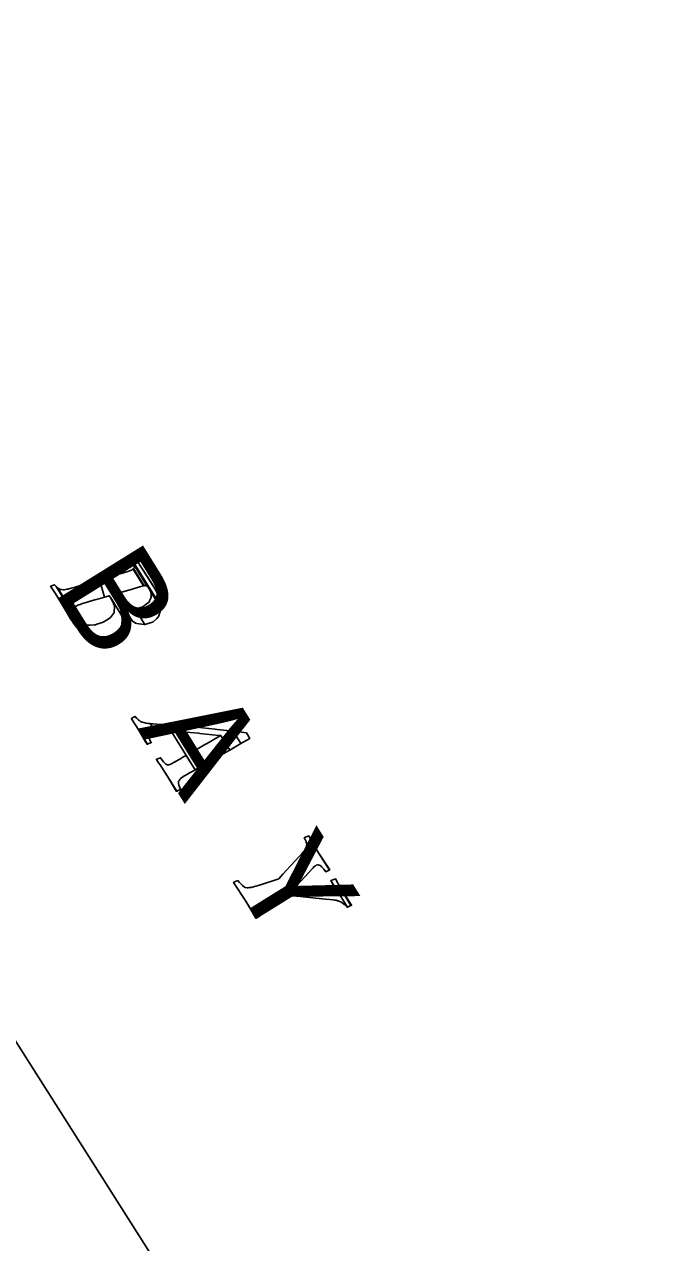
# Model space of a CAD drawing. Extents: x 3962991 to 3983549, y 181631 to 204078.
# Drawn here: x 3970662 to 3971302, y 190940 to 192156 of the extents above; entities that cross this region are included whole.
import ezdxf

# ---------------------------------------------------------------- set-up
doc = ezdxf.new("R2010")
doc.units = 0
for name, color, linetype in [('V-ANNO-MASK', 7, 'Continuous'), ('V-ANNO-MASK2', 7, 'Continuous'), ('V-GRID-FRAM', 7, 'Continuous'), ('V-RIVR-IDEN', 7, 'Continuous')]:
    doc.layers.add(name, color=color, linetype=linetype)

msp = doc.modelspace()

# ---------------------------------------------------------------- linework, layer by layer
at = {"layer": 'V-ANNO-MASK2'}
for points in [[(3970771.2, 191625.5), (3970768, 191624.1), (3970798.2, 191575.5), (3970796.5, 191584.6), (3970792.5, 191592.5), (3970776.5, 191618.3), (3970775.7, 191619.9), (3970772.3, 191626), (3970772, 191625.8), (3970771.9, 191625.8)], [(3970742.2, 191584.6), (3970745.6, 191585.6), (3970746.2, 191585.8), (3970746.6, 191585.9), (3970746.8, 191586), (3970748.3, 191583.8), (3970759.4, 191565.9), (3970758.2, 191571.5), (3970764.3, 191564.8), (3970768.2, 191562), (3970754.2, 191584.6), (3970752.4, 191587.5), (3970753.1, 191587.7), (3970754.7, 191588.2), (3970755.6, 191588.4), (3970761.3, 191590.1), (3970761.8, 191590.3), (3970769.6, 191592.5), (3970769.8, 191592.6), (3970775.1, 191594.1), (3970777.1, 191594.7), (3970777.9, 191594.9), (3970778.3, 191595.1), (3970780.9, 191595.8), (3970780.9, 191595.8), (3970781.7, 191596), (3970771.1, 191613.1), (3970770.6, 191612.4), (3970770.6, 191612.4), (3970768.3, 191611.1), (3970767.9, 191611), (3970767.1, 191610.7), (3970765.3, 191610), (3970760, 191608.5), (3970759.7, 191608.4), (3970752, 191606.1), (3970751.4, 191606), (3970745.7, 191604.3), (3970744.8, 191604.1), (3970743.2, 191603.6), (3970742.6, 191603.4), (3970742.5, 191603.4), (3970740.7, 191602.8), (3970739.1, 191602.4), (3970737.1, 191601.8)], [(3970769, 191622.6), (3970770.6, 191619.4), (3970798.4, 191574.6), (3970798.2, 191575.5), (3970798.2, 191575.5), (3970768, 191624.1)], [(3970771.5, 191616.8), (3970771.7, 191616.4), (3970784.7, 191595.3), (3970785.1, 191595), (3970785.8, 191594.2), (3970786.1, 191593.9), (3970798.5, 191573.9), (3970798.4, 191574.6), (3970770.6, 191619.4), (3970771, 191618.1), (3970771.2, 191617.7)], [(3970771.1, 191613.1), (3970770.6, 191612.4), (3970780.9, 191595.8), (3970781.7, 191596), (3970782.6, 191596.2), (3970783, 191596.1), (3970783, 191596.1), (3970784.3, 191595.7), (3970784.7, 191595.3), (3970771.7, 191616.4), (3970771.7, 191616.1), (3970771.8, 191614.1), (3970771.6, 191613.8)], [(3970784.4, 191605.8), (3970776.5, 191618.3), (3970792.5, 191592.6), (3970792.1, 191593.5), (3970791, 191595.6), (3970791, 191595.6)], [(3970737.1, 191601.8), (3970737, 191601.8), (3970736.8, 191601.7), (3970736.4, 191601.6), (3970735.8, 191601.4), (3970732.4, 191600.4), (3970731.2, 191600.1), (3970726.5, 191598.7), (3970723.9, 191597.9), (3970718, 191596.2), (3970714.9, 191595.3), (3970711.7, 191594.3), (3970710.1, 191593.9), (3970708.9, 191593.6), (3970705.3, 191592.6), (3970705.3, 191592.6), (3970704.6, 191592.5), (3970703.2, 191592.3), (3970701.7, 191592), (3970701, 191591.9), (3970699.2, 191592.1), (3970698.4, 191592.2), (3970697.8, 191592.3), (3970697.2, 191592.7), (3970696.1, 191593.3), (3970695.9, 191593.4), (3970695.9, 191593.5), (3970695.6, 191593.6), (3970727.2, 191542.8), (3970727.4, 191542.6), (3970712.8, 191566.2), (3970712.7, 191566.4), (3970712.5, 191566.8), (3970711.4, 191569.8), (3970711.4, 191570.5), (3970711.3, 191571.4), (3970711.3, 191572.6), (3970712.1, 191574), (3970712.5, 191574.6), (3970713.7, 191575.4), (3970714.7, 191576.2), (3970715.3, 191576.4), (3970715.4, 191576.4), (3970718.8, 191577.7), (3970719.9, 191578.1), (3970721.5, 191578.5), (3970721.5, 191578.6), (3970724.7, 191579.5), (3970727.8, 191580.4), (3970733.7, 191582.2), (3970736.3, 191582.9), (3970736.3, 191582.9), (3970741.1, 191584.3), (3970742.2, 191584.6)], [(3970688.4, 191595.5), (3970688.2, 191595.4), (3970692.7, 191588.6), (3970693.3, 191587.6), (3970711.2, 191558.7), (3970717.1, 191550.8), (3970724.3, 191545.1), (3970725.3, 191544.3), (3970693.7, 191595.2), (3970692.1, 191596.9), (3970689.2, 191595.8), (3970688.4, 191595.5)], [(3970695.6, 191593.6), (3970693.7, 191595.2), (3970725.3, 191544.3), (3970727.2, 191542.8)], [(3970780.5, 191575), (3970772.7, 191572.7), (3970782.2, 191557.4), (3970790.1, 191559.6), (3970790.2, 191559.7), (3970794.2, 191563.4), (3970795.6, 191564.8), (3970796.2, 191565.4), (3970796.4, 191565.9), (3970797.3, 191569.3), (3970797.4, 191569.4), (3970797.6, 191570.4), (3970797.9, 191571.4), (3970798, 191571.8), (3970798.4, 191573.1), (3970798.4, 191573.3), (3970798.5, 191573.4), (3970788.2, 191589.8), (3970788.3, 191589.6), (3970788.3, 191589.3), (3970788.6, 191587.1), (3970788.6, 191586.4), (3970788.8, 191584.6), (3970788.4, 191583.8), (3970788.4, 191583.7), (3970787.1, 191580.9), (3970786.9, 191580.5), (3970786.5, 191579.6), (3970784.9, 191578.4), (3970780.7, 191575.1)], [(3970786.7, 191592.7), (3970788.3, 191589.8), (3970798.5, 191573.4), (3970798.6, 191573.6), (3970798.5, 191573.9), (3970786.1, 191593.9)], [(3970705, 191568.4), (3970708.2, 191562.8), (3970709.5, 191561.1), (3970711, 191559), (3970711.2, 191558.7), (3970693.3, 191587.6), (3970701.2, 191574.9)], [(3970716.9, 191560.9), (3970715.4, 191562.2), (3970727.6, 191542.5), (3970728.4, 191542.3), (3970728.9, 191542.2), (3970729.6, 191542), (3970730.4, 191541.8), (3970732.4, 191541.3), (3970732.4, 191541.3), (3970733.3, 191541.1), (3970735.3, 191540.5), (3970737.2, 191540), (3970738.1, 191539.8), (3970738.1, 191539.8), (3970741.9, 191540.4), (3970743.1, 191540.6), (3970744.8, 191540.9), (3970748.3, 191541.5), (3970750.9, 191543.3), (3970755.8, 191546.6), (3970757.1, 191549.5), (3970759.4, 191554.7), (3970759.5, 191556.8), (3970759.7, 191563), (3970759.7, 191564.1), (3970759.5, 191565.1), (3970759.4, 191565.7), (3970759.4, 191565.9), (3970748.3, 191583.8), (3970748.7, 191582.9), (3970750.4, 191579.8), (3970751, 191578.1), (3970752, 191575.4), (3970751.7, 191569.4), (3970751, 191568.3), (3970748, 191564.1), (3970745.8, 191562.7), (3970740.8, 191559.5), (3970737.7, 191558.5), (3970734.5, 191557.5), (3970733, 191557), (3970731.7, 191556.9), (3970727.6, 191556.7), (3970727.6, 191556.7), (3970726.8, 191556.7), (3970725.4, 191556.6), (3970723.1, 191557.4), (3970722.1, 191557.8), (3970720, 191558.6), (3970719.1, 191558.9), (3970717.8, 191560.1)], [(3970754.6, 191584), (3970754.2, 191584.6), (3970768.2, 191562), (3970768.3, 191561.9), (3970769.6, 191561), (3970758.6, 191578.7)], [(3970762.5, 191575.6), (3970758.6, 191578.7), (3970769.6, 191561), (3970773.1, 191558.6), (3970774.2, 191558.4), (3970781.7, 191557.3), (3970782.2, 191557.4), (3970772.7, 191572.7), (3970772.1, 191572.8), (3970764.6, 191573.9)], [(3970713.4, 191565.2), (3970712.8, 191566.2), (3970727.4, 191542.6), (3970727.5, 191542.6), (3970727.6, 191542.5), (3970715.4, 191562.3)], [(3970769.1, 191463.3), (3970768.9, 191463.2), (3970776.4, 191451.7), (3970784.9, 191437.9), (3970788.7, 191439.4), (3970788.2, 191440.3), (3970787.8, 191441.2), (3970787.3, 191442.3), (3970787.2, 191442.5), (3970787.1, 191442.8), (3970786.6, 191443.9), (3970786.6, 191444.1), (3970786.3, 191445.2), (3970786.3, 191445.3), (3970786, 191446.6), (3970786, 191446.7), (3970786.2, 191447.5), (3970786.3, 191448.2), (3970786.4, 191448.6), (3970786.7, 191448.9), (3970787.3, 191449.5), (3970787.9, 191450), (3970788, 191450.1), (3970788.8, 191450.4), (3970790, 191450.9), (3970790.2, 191451), (3970792.1, 191451.1), (3970792.4, 191451.1), (3970788, 191458.2), (3970787.6, 191458.3), (3970785.5, 191458.6), (3970785.3, 191458.6), (3970783.5, 191458.8), (3970782.5, 191459), (3970782.4, 191459), (3970781.2, 191459.4), (3970780, 191459.7), (3970779.4, 191459.9), (3970778.9, 191460.1), (3970778, 191460.6), (3970776.9, 191461.3), (3970776.9, 191461.4), (3970776, 191461.9), (3970775.9, 191462), (3970774.9, 191463), (3970774.7, 191463.1), (3970774.2, 191463.6), (3970774, 191463.8), (3970773.9, 191463.9), (3970773.2, 191464.7), (3970772.9, 191465), (3970772.5, 191465.4)], [(3970790.6, 191458), (3970788, 191458.2), (3970792.4, 191451.1), (3970794.8, 191451.3), (3970801.8, 191451.1), (3970803.1, 191451.1), (3970808.6, 191450.8), (3970832.6, 191412.2), (3970838.3, 191415.5), (3970816.8, 191450.2), (3970819.4, 191450), (3970836, 191448.7), (3970837.4, 191448.6), (3970856.3, 191446.6), (3970856.3, 191446.6), (3970858.1, 191446.5), (3970867.1, 191432), (3970878.2, 191438.4), (3970870.5, 191450.7), (3970854.4, 191452.5), (3970852.6, 191452.7), (3970833.6, 191454.7), (3970832.2, 191454.8), (3970815.5, 191456.3), (3970812.9, 191456.5), (3970804.8, 191457), (3970799.2, 191457.4), (3970797.9, 191457.5)], [(3970783.1, 191440.3), (3970784.6, 191437.8), (3970784.6, 191437.8), (3970784.9, 191437.9), (3970776.3, 191451.7)], [(3970831.2, 191431), (3970829.4, 191429.9), (3970838.3, 191415.5), (3970840.2, 191416.6), (3970851.8, 191423.3), (3970852.8, 191423.8), (3970865.8, 191431.3), (3970867.1, 191432), (3970858.1, 191446.5), (3970856.9, 191445.7), (3970843.8, 191438.2), (3970842.8, 191437.7)], [(3970883.7, 191449.1), (3970870.5, 191450.7), (3970878.2, 191438.4), (3970887.1, 191443.5)], [(3970794, 191422.6), (3970793.9, 191422.6), (3970796, 191419.3), (3970797.5, 191417.1), (3970804.7, 191406.1), (3970814.2, 191390.8), (3970817.7, 191392.7), (3970817.8, 191392.7), (3970817.9, 191392.7), (3970818, 191392.8), (3970818.1, 191392.8), (3970817.8, 191393.3), (3970817.1, 191394.9), (3970816.8, 191395.4), (3970816.4, 191396.8), (3970816.4, 191396.9), (3970815.8, 191398.6), (3970815.8, 191398.6), (3970816, 191399.5), (3970816.1, 191400.2), (3970816.1, 191400.7), (3970816.2, 191401.3), (3970816.8, 191402), (3970817.3, 191402.7), (3970817.4, 191402.8), (3970817.9, 191403.5), (3970819, 191404.3), (3970819, 191404.3), (3970819.2, 191404.4), (3970820.5, 191405.3), (3970820.7, 191405.5), (3970822.6, 191406.5), (3970827.7, 191409.5), (3970828.6, 191410), (3970832.6, 191412.2), (3970823.6, 191426.6), (3970819.7, 191424.4), (3970818.8, 191423.8), (3970813.7, 191420.9), (3970811.8, 191419.9), (3970811.5, 191419.7), (3970810.1, 191418.9), (3970810, 191418.8), (3970808.8, 191418.2), (3970808, 191417.9), (3970807.9, 191417.8), (3970807.2, 191417.4), (3970806.3, 191417.3), (3970805.9, 191417.3), (3970805.5, 191417.2), (3970805, 191417.2), (3970804.1, 191417.6), (3970804, 191417.6), (3970803.3, 191418), (3970803.2, 191418), (3970802.2, 191419), (3970802, 191419.1), (3970801.5, 191419.6), (3970801.2, 191420), (3970801, 191420.2), (3970800.1, 191421.4), (3970799.6, 191422), (3970798.1, 191424.2), (3970794.3, 191422.8), (3970794, 191422.7)], [(3970804.7, 191406.1), (3970813.9, 191390.7), (3970814.2, 191390.8)], [(3970871.3, 191300.1), (3970871, 191299.9), (3970883.1, 191281.2), (3970893.5, 191264.3), (3970897.1, 191266.2), (3970897.5, 191266.4), (3970895.4, 191270.2), (3970894.2, 191272.9), (3970894.2, 191273.2), (3970894.2, 191275.3), (3970894.4, 191275.6), (3970895.4, 191277), (3970895.9, 191277.3), (3970896.8, 191277.9), (3970898.7, 191278.6), (3970899.5, 191278.9), (3970899.5, 191278.9), (3970906.7, 191281.1), (3970925.2, 191286.9), (3970926.4, 191286.8), (3970926.4, 191286.8), (3970934.1, 191286), (3970930.1, 191292.4), (3970946.1, 191309.9), (3970948.6, 191312.6), (3970950.3, 191314.5), (3970950.4, 191314.5), (3970950.3, 191314.5), (3970951.2, 191315.5), (3970952.2, 191316.1), (3970952.6, 191316.4), (3970953, 191316.6), (3970953.3, 191316.9), (3970954.8, 191317.3), (3970955.1, 191317.4), (3970955.4, 191317.5), (3970955.5, 191317.5), (3970957.3, 191316.8), (3970957.4, 191316.7), (3970957.7, 191316.6), (3970958.8, 191315.5), (3970959.5, 191314.8), (3970959.6, 191314.7), (3970959.8, 191314.5), (3970961, 191313.1), (3970961.1, 191312.9), (3970961.8, 191312.1), (3970963.1, 191310.3), (3970966.4, 191312), (3970966.6, 191312.2), (3970955.8, 191329.4), (3970946, 191346.2), (3970945.6, 191346), (3970945.3, 191345.9), (3970941.8, 191344.6), (3970941.6, 191344.5), (3970942.1, 191343.5), (3970942.2, 191343.3), (3970943.1, 191341.5), (3970943.3, 191341), (3970943.4, 191340.8), (3970943.6, 191340), (3970943.9, 191338.9), (3970944, 191338.3), (3970944.1, 191338), (3970943.9, 191336.2), (3970943.8, 191336.1), (3970943.8, 191335.7), (3970943.7, 191335.2), (3970943, 191333.5), (3970942.8, 191333.1), (3970942.5, 191332.5), (3970942.3, 191332.2), (3970941.4, 191331.2), (3970940.6, 191330.2), (3970940.6, 191330.1), (3970938.9, 191328.2), (3970936.4, 191325.6), (3970920.3, 191308.2), (3970916, 191303.5), (3970915.1, 191303.2), (3970896.9, 191297), (3970889.4, 191295), (3970888.5, 191294.9), (3970886.5, 191294.6), (3970885.3, 191294.3), (3970884.6, 191294.5), (3970882.4, 191294.8), (3970881.8, 191295.2), (3970879.7, 191296.6), (3970879.1, 191297.3), (3970877.5, 191299), (3970876.8, 191299.8), (3970875.1, 191301.7)], [(3970967, 191312.4), (3970955.8, 191329.4), (3970966.6, 191312.2)], [(3970958.4, 191290.1), (3970930.1, 191292.4), (3970934.1, 191286), (3970962.7, 191283.2), (3970967.1, 191282.8), (3970970.2, 191282.4), (3970970.3, 191282.4), (3970971.8, 191282.2), (3970973.4, 191282.1), (3970974, 191281.9), (3970974.7, 191281.6), (3970975.3, 191281.4), (3970977.6, 191280.6), (3970978.1, 191280.4), (3970978.5, 191280.2), (3970978.7, 191280.1), (3970981.2, 191278.2), (3970981.4, 191278.1), (3970981.8, 191277.8), (3970982.6, 191277.2), (3970983.5, 191276.3), (3970983.6, 191276.2), (3970983.8, 191276), (3970984.5, 191275.2), (3970984.5, 191275.2), (3970984.6, 191275.2), (3970968.2, 191301.8), (3970969.1, 191300.1), (3970969.2, 191299.9), (3970969.9, 191298.4), (3970970.1, 191297.9), (3970970.1, 191297.8), (3970970.3, 191297), (3970970.7, 191295.7), (3970970.9, 191295.1), (3970970.8, 191294.9), (3970970.5, 191293.2), (3970970.5, 191293.1), (3970970.5, 191292.7), (3970970.2, 191292.5), (3970969, 191291.6), (3970968.7, 191291.3), (3970968.2, 191291.2), (3970967.8, 191291), (3970966.6, 191290.7), (3970965.4, 191290.3), (3970965.3, 191290.3), (3970962.5, 191290.2)], [(3970968.3, 191301.8), (3970968.2, 191301.8), (3970984.6, 191275.2), (3970984.8, 191275.3), (3970988.2, 191276.9), (3970980.6, 191289.1), (3970977.8, 191294.1), (3970972.6, 191303.3), (3970972.1, 191303.2), (3970971.9, 191303.1)], [(3970983.9, 191284.3), (3970980.6, 191289.1), (3970988.2, 191276.9), (3970988.4, 191277), (3970988.8, 191277.1), (3970988.7, 191277.1)], [(3970891.8, 191266.4), (3970893.1, 191264.1), (3970893.2, 191264.2), (3970893.5, 191264.3), (3970883.1, 191281.2)]]:
    msp.add_lwpolyline(points, close=True, dxfattribs=at)
at = {"layer": 'V-GRID-FRAM'}
msp.add_lwpolyline([(3973881.1, 201670.7), (3982001.8, 189003.7), (3974929.2, 184418.3), (3966825.4, 197159.8), (3973881.1, 201670.7)], dxfattribs=at)

# ---------------------------------------------------------------- texts
at = {"layer": 'V-ANNO-MASK'}
for s, p in [('B', (3970689.8, 191592.7)), ('A', (3970775.3, 191453.6)), ('Y', (3970867.2, 191306.7))]:
    msp.add_text(s, height=100, rotation=301.8351, dxfattribs=at).set_placement(p)
at = {"layer": 'V-RIVR-IDEN'}
for s, p in [('B', (3970689.8, 191592.7)), ('A', (3970775.3, 191453.6)), ('Y', (3970867.2, 191306.7))]:
    msp.add_text(s, height=100, rotation=301.8351, dxfattribs=at).set_placement(p)

doc.saveas('drawing.dxf')
